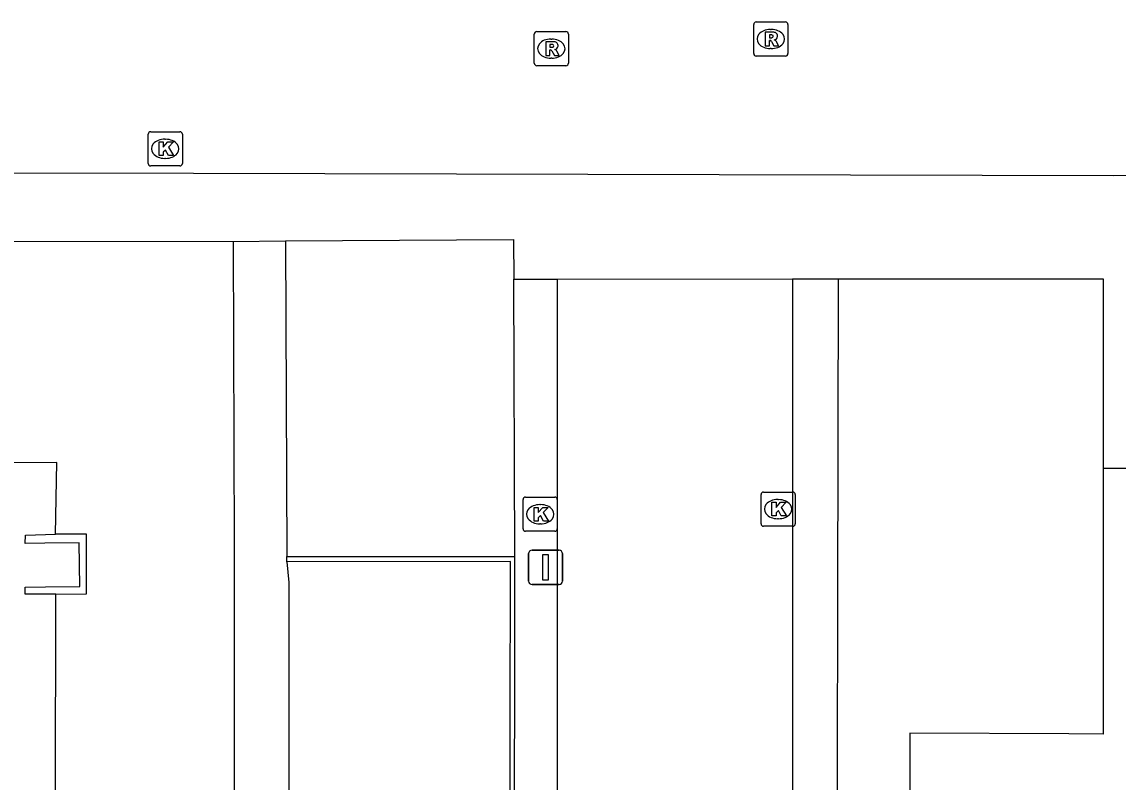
# Model space of a CAD drawing. Extents: x 161477 to 163040, y 383680 to 384868.
# Drawn here: x 161903.27 to 161935.34, y 384354.17 to 384376.4 of the extents above; entities that cross this region are included whole.
import ezdxf

# ---------------------------------------------------------------- set-up
doc = ezdxf.new("R2010")
doc.units = 0
for name, color, linetype in [('IMGEO_Afsluitpaal', 7, 'Continuous'), ('IMGEO_Groenvoorziening', 7, 'Continuous'), ('IMGEO_Kolk', 7, 'Continuous'), ('IMGEO_Muur', 7, 'Continuous'), ('IMGEO_Rijbaan_lokaal_open', 7, 'Continuous'), ('IMGEO_Rioolput', 7, 'Continuous'), ('IMGEO_Voetpad_open', 7, 'Continuous')]:
    doc.layers.add(name, color=color, linetype=linetype)

msp = doc.modelspace()

# ---------------------------------------------------------------- linework, layer by layer
at = {"layer": 'IMGEO_Afsluitpaal'}
for p, q in [((161918.095, 384360.05), (161918.095, 384360.85)), ((161918.095, 384360.85), (161918.095, 384360.05)), ((161918.195, 384360.95), (161918.985, 384360.95)), ((161918.985, 384360.95), (161918.195, 384360.95)), ((161919.085, 384360.85), (161919.085, 384360.05)), ((161919.085, 384360.05), (161919.085, 384360.85)), ((161918.985, 384359.95), (161918.195, 384359.95)), ((161918.195, 384359.95), (161918.985, 384359.95))]:
    msp.add_line(p, q, dxfattribs=at)
msp.add_lwpolyline([(161918.515, 384360.825), (161918.665, 384360.825), (161918.665, 384360.075), (161918.515, 384360.075), (161918.515, 384360.825)], dxfattribs=at)
for centre, start, end in [((161918.195, 384360.85), 90, 180), ((161918.195, 384360.85), 90, 180), ((161918.985, 384360.85), 0, 90), ((161918.985, 384360.85), 360, 90), ((161918.195, 384360.05), 180, 270), ((161918.195, 384360.05), 180, 270), ((161918.985, 384360.05), 270, 0), ((161918.985, 384360.05), 270, 0)]:
    msp.add_arc(centre, 0.1, start, end, dxfattribs=at)
at = {"layer": 'IMGEO_Groenvoorziening'}
for points in [[(161904.252, 384361.42), (161904.294, 384363.512), (161889.794, 384363.5), (161889.781, 384367.503), (161889.779, 384368.066)], [(161904.177, 384347.477), (161904.241, 384347.627), (161904.265, 384359.67)]]:
    msp.add_lwpolyline(points, dxfattribs=at)
at = {"layer": 'IMGEO_Kolk'}
for p, q in [((161907.039, 384373.19), (161907.891, 384373.19)), ((161906.964, 384372.264), (161906.964, 384373.116)), ((161907.452, 384372.97), (161907.477, 384372.97)), ((161907.965, 384373.116), (161907.965, 384372.264)), ((161907.891, 384372.19), (161907.039, 384372.19)), ((161907.475, 384372.41), (161907.45, 384372.41)), ((161924.893, 384361.726), (161924.893, 384362.578)), ((161924.968, 384362.652), (161925.82, 384362.652)), ((161925.894, 384362.578), (161925.894, 384361.726)), ((161917.933, 384361.578), (161917.933, 384362.43)), ((161918.008, 384362.504), (161918.86, 384362.504)), ((161918.421, 384362.284), (161918.446, 384362.284)), ((161918.934, 384362.43), (161918.934, 384361.578)), ((161925.381, 384362.432), (161925.406, 384362.432)), ((161918.444, 384361.724), (161918.419, 384361.724)), ((161925.82, 384361.652), (161924.968, 384361.652)), ((161925.404, 384361.872), (161925.379, 384361.872)), ((161918.86, 384361.504), (161918.008, 384361.504))]:
    msp.add_line(p, q, dxfattribs=at)
for points in [[(161907.039, 384373.19), (161907.891, 384373.19)], [(161906.964, 384372.264), (161906.964, 384373.116)], [(161907.285, 384372.89), (161907.408, 384372.89), (161907.408, 384372.739), (161907.538, 384372.89), (161907.702, 384372.89), (161907.556, 384372.739), (161907.709, 384372.49), (161907.557, 384372.49), (161907.472, 384372.654), (161907.408, 384372.587), (161907.408, 384372.49), (161907.285, 384372.49), (161907.285, 384372.89)], [(161907.965, 384373.116), (161907.965, 384372.264)], [(161907.891, 384372.19), (161907.039, 384372.19)], [(161924.893, 384361.726), (161924.893, 384362.578)], [(161924.968, 384362.652), (161925.82, 384362.652)], [(161925.894, 384362.578), (161925.894, 384361.726)], [(161917.933, 384361.578), (161917.933, 384362.43)], [(161918.008, 384362.504), (161918.86, 384362.504)], [(161918.934, 384362.43), (161918.934, 384361.578)], [(161925.214, 384362.352), (161925.337, 384362.352), (161925.337, 384362.201), (161925.467, 384362.352), (161925.631, 384362.352), (161925.485, 384362.201), (161925.638, 384361.952), (161925.486, 384361.952), (161925.401, 384362.116), (161925.337, 384362.049), (161925.337, 384361.952), (161925.214, 384361.952), (161925.214, 384362.352)], [(161918.254, 384362.204), (161918.377, 384362.204), (161918.377, 384362.053), (161918.507, 384362.204), (161918.671, 384362.204), (161918.525, 384362.053), (161918.678, 384361.804), (161918.526, 384361.804), (161918.441, 384361.968), (161918.377, 384361.901), (161918.377, 384361.804), (161918.254, 384361.804), (161918.254, 384362.204)], [(161925.82, 384361.652), (161924.968, 384361.652)], [(161918.86, 384361.504), (161918.008, 384361.504)]]:
    msp.add_lwpolyline(points, dxfattribs=at)
for centre, start, end in [((161907.041, 384373.114), 91.552, 178.448), ((161907.041, 384373.114), 91.552, 178.448), ((161907.889, 384373.114), 1.552, 88.448), ((161907.889, 384373.114), 1.552, 88.448), ((161907.041, 384372.266), 181.552, 268.448), ((161907.041, 384372.266), 181.552, 268.448), ((161907.889, 384372.266), 271.552, 358.448), ((161907.889, 384372.266), 271.552, 358.448), ((161924.97, 384362.576), 91.552, 178.448), ((161924.97, 384362.576), 91.552, 178.448), ((161925.818, 384362.576), 1.552, 88.448), ((161925.818, 384362.576), 1.552, 88.448), ((161918.01, 384362.428), 91.552, 178.448), ((161918.01, 384362.428), 91.552, 178.448), ((161918.858, 384362.428), 1.552, 88.448), ((161918.858, 384362.428), 1.552, 88.448), ((161924.97, 384361.728), 181.552, 268.448), ((161924.97, 384361.728), 181.552, 268.448), ((161925.818, 384361.728), 271.552, 358.448), ((161925.818, 384361.728), 271.552, 358.448), ((161918.01, 384361.58), 181.552, 268.448), ((161918.01, 384361.58), 181.552, 268.448), ((161918.858, 384361.58), 271.552, 358.448), ((161918.858, 384361.58), 271.552, 358.448)]:
    msp.add_arc(centre, 0.0765, start, end, dxfattribs=at)
for centre, major_axis, ratio, start_param, end_param in [((161907.451, 384372.69), (-0.387, 0.002), 0.722429, 4.712389, 7.853982), ((161907.476, 384372.69), (-0.39, 0.002), 0.717154, 1.570796, 4.712389), ((161918.42, 384362.004), (-0.387, 0.002), 0.722429, 4.712389, 7.853982), ((161918.445, 384362.004), (-0.39, 0.002), 0.717154, 1.570796, 4.712389), ((161925.38, 384362.152), (-0.387, 0.002), 0.722429, 4.712389, 7.853982), ((161925.405, 384362.152), (-0.39, 0.002), 0.717154, 1.570796, 4.712389)]:
    msp.add_ellipse(centre, major_axis=major_axis, ratio=ratio, start_param=start_param, end_param=end_param, dxfattribs=at)
at = {"layer": 'IMGEO_Muur'}
for points in [[(161904.265, 384359.67), (161903.365, 384359.667), (161903.365, 384359.868), (161903.962, 384359.877), (161904.962, 384359.892), (161904.943, 384361.171), (161903.943, 384361.156), (161903.366, 384361.148), (161903.382, 384361.395), (161904.252, 384361.42)], [(161904.265, 384359.67), (161905.162, 384359.672), (161905.166, 384361.424), (161904.252, 384361.42)], [(161911.018, 384360.765), (161914.331, 384360.766), (161917.69, 384360.768)], [(161911.018, 384360.615), (161911.018, 384360.765)], [(161917.66, 384328.779), (161917.69, 384360.768)], [(161914.218, 384328.968), (161917.521, 384328.935), (161917.531, 384346.287), (161917.56, 384360.623), (161911.018, 384360.615)]]:
    msp.add_lwpolyline(points, dxfattribs=at)
at = {"layer": 'IMGEO_Rijbaan_lokaal_open'}
for points in [[(162041.294, 384371.87), (162015.132, 384371.834), (162007.404, 384371.892), (162006.247, 384371.928), (162000, 384371.926), (161998.045, 384371.925), (161977.467, 384371.944), (161975.939, 384371.915), (161971.175, 384371.919), (161955.193, 384371.931), (161952.41, 384371.927), (161950.004, 384371.924), (161948.753, 384371.922), (161946.163, 384371.925), (161936.279, 384371.91), (161935.201, 384371.899), (161908.29, 384371.964), (161891.226, 384371.987)], [(161918.826, 384264.809), (161918.941, 384307.313), (161918.941, 384310.028), (161918.941, 384313.65), (161918.941, 384368.88)], [(161925.81, 384368.885), (161925.81, 384313.649), (161925.81, 384310.027), (161925.81, 384259.31), (161918.844, 384259.31)], [(161918.941, 384368.88), (161925.81, 384368.885)]]:
    msp.add_lwpolyline(points, dxfattribs=at)
at = {"layer": 'IMGEO_Rioolput'}
for p, q in [((161924.754, 384376.4), (161925.606, 384376.4)), ((161918.259, 384375.194), (161918.259, 384376.046)), ((161918.334, 384376.12), (161919.186, 384376.12)), ((161919.26, 384376.046), (161919.26, 384375.194)), ((161924.679, 384375.474), (161924.679, 384376.326)), ((161925.167, 384376.18), (161925.192, 384376.18)), ((161925.68, 384376.326), (161925.68, 384375.474)), ((161918.747, 384375.9), (161918.772, 384375.9)), ((161925.606, 384375.4), (161924.754, 384375.4)), ((161925.19, 384375.62), (161925.165, 384375.62)), ((161919.186, 384375.12), (161918.334, 384375.12)), ((161918.77, 384375.34), (161918.745, 384375.34))]:
    msp.add_line(p, q, dxfattribs=at)
for points in [[(161924.754, 384376.4), (161925.606, 384376.4)], [(161918.259, 384375.194), (161918.259, 384376.046)], [(161918.334, 384376.12), (161919.186, 384376.12)], [(161919.26, 384376.046), (161919.26, 384375.194)], [(161924.679, 384375.474), (161924.679, 384376.326)], [(161925.268, 384376.098), (161925.016, 384376.1), (161925.016, 384375.7)], [(161925.68, 384376.326), (161925.68, 384375.474)], [(161918.848, 384375.818), (161918.596, 384375.82), (161918.596, 384375.42)], [(161918.774, 384375.739), (161918.72, 384375.739), (161918.72, 384375.658)], [(161925.016, 384375.7), (161925.14, 384375.7), (161925.14, 384375.862), (161925.151, 384375.862)], [(161925.194, 384376.019), (161925.14, 384376.019), (161925.14, 384375.938)], [(161925.14, 384375.938), (161925.192, 384375.938)], [(161925.198, 384375.833), (161925.269, 384375.7), (161925.409, 384375.7), (161925.344, 384375.826)], [(161918.596, 384375.42), (161918.72, 384375.42), (161918.72, 384375.582), (161918.731, 384375.582)], [(161918.72, 384375.658), (161918.772, 384375.658)], [(161918.778, 384375.553), (161918.849, 384375.42), (161918.989, 384375.42), (161918.924, 384375.546)], [(161925.606, 384375.4), (161924.754, 384375.4)], [(161919.186, 384375.12), (161918.334, 384375.12)]]:
    msp.add_lwpolyline(points, dxfattribs=at)
for centre, radius, start, end in [((161924.756, 384376.324), 0.0765, 91.552, 178.448), ((161924.756, 384376.324), 0.0765, 91.552, 178.448), ((161925.604, 384376.324), 0.0765, 1.552, 88.448), ((161925.604, 384376.324), 0.0765, 1.552, 88.448), ((161918.336, 384376.044), 0.0765, 91.552, 178.448), ((161918.336, 384376.044), 0.0765, 91.552, 178.448), ((161919.184, 384376.044), 0.0765, 1.552, 88.448), ((161919.184, 384376.044), 0.0765, 1.552, 88.448), ((161925.267, 384375.988), 0.109, 350.3612, 89.416), ((161918.78, 384375.643), 0.0964, 77.0061, 93.1865), ((161918.794, 384375.7), 0.0378, 276.6634, 79.6772), ((161918.847, 384375.708), 0.109, 350.3612, 89.416), ((161925.15, 384375.809), 0.0533, 26.0293, 88.6989), ((161925.176, 384376.127), 0.19, 274.7715, 282.9687), ((161925.2, 384375.923), 0.0964, 77.0061, 93.1865), ((161925.214, 384375.98), 0.0378, 276.6634, 79.6772), ((161925.265, 384375.988), 0.112, 277.5842, 350.9817), ((161925.249, 384375.773), 0.108, 29.5134, 73.7905), ((161918.73, 384375.529), 0.0533, 26.0293, 88.6989), ((161918.756, 384375.847), 0.19, 274.7715, 282.9687), ((161918.845, 384375.708), 0.112, 277.5842, 350.9817), ((161918.829, 384375.493), 0.108, 29.5134, 73.7905), ((161924.756, 384375.476), 0.0765, 181.552, 268.448), ((161924.756, 384375.476), 0.0765, 181.552, 268.448), ((161925.604, 384375.476), 0.0765, 271.552, 358.448), ((161925.604, 384375.476), 0.0765, 271.552, 358.448), ((161918.336, 384375.196), 0.0765, 181.552, 268.448), ((161918.336, 384375.196), 0.0765, 181.552, 268.448), ((161919.184, 384375.196), 0.0765, 271.552, 358.448), ((161919.184, 384375.196), 0.0765, 271.552, 358.448)]:
    msp.add_arc(centre, radius, start, end, dxfattribs=at)
for centre, major_axis, ratio, start_param, end_param in [((161925.166, 384375.9), (-0.387, 0.002), 0.722429, 4.712389, 7.853982), ((161925.191, 384375.9), (-0.39, 0.002), 0.717154, 1.570796, 4.712389), ((161918.746, 384375.62), (-0.387, 0.002), 0.722429, 4.712389, 7.853982), ((161918.771, 384375.62), (-0.39, 0.002), 0.717154, 1.570796, 4.712389)]:
    msp.add_ellipse(centre, major_axis=major_axis, ratio=ratio, start_param=start_param, end_param=end_param, dxfattribs=at)
at = {"layer": 'IMGEO_Voetpad_open'}
for points in [[(161891.408, 384369.288), (161891.555, 384369.377), (161892.561, 384369.985), (161909.452, 384369.981)], [(161909.452, 384369.981), (161910.979, 384369.999)], [(161909.452, 384369.981), (161909.484, 384361.092), (161909.469, 384331.127), (161909.469, 384330.762)], [(161910.979, 384369.999), (161917.654, 384370.035), (161917.658, 384368.879)], [(161910.979, 384369.999), (161911.018, 384360.765)], [(161917.658, 384368.879), (161918.941, 384368.88)], [(161917.69, 384360.768), (161917.658, 384368.879)], [(161925.81, 384368.885), (161927.162, 384368.886)], [(161927.114, 384345.238), (161927.162, 384368.886)], [(161927.162, 384368.886), (161934.904, 384368.892), (161934.901, 384363.352)], [(161934.901, 384363.352), (161934.897, 384355.576), (161933.895, 384355.581), (161929.243, 384355.605), (161929.236, 384345.231)], [(161934.901, 384363.352), (161936.693, 384363.35), (161936.694, 384358.138)], [(161911.018, 384360.615), (161911.082, 384360.002), (161911.083, 384340.046), (161911.083, 384339.557), (161911.023, 384339.557), (161910.985, 384332.815), (161914.212, 384332.796), (161914.214, 384330.921), (161914.218, 384328.968)]]:
    msp.add_lwpolyline(points, dxfattribs=at)

doc.saveas('drawing.dxf')
